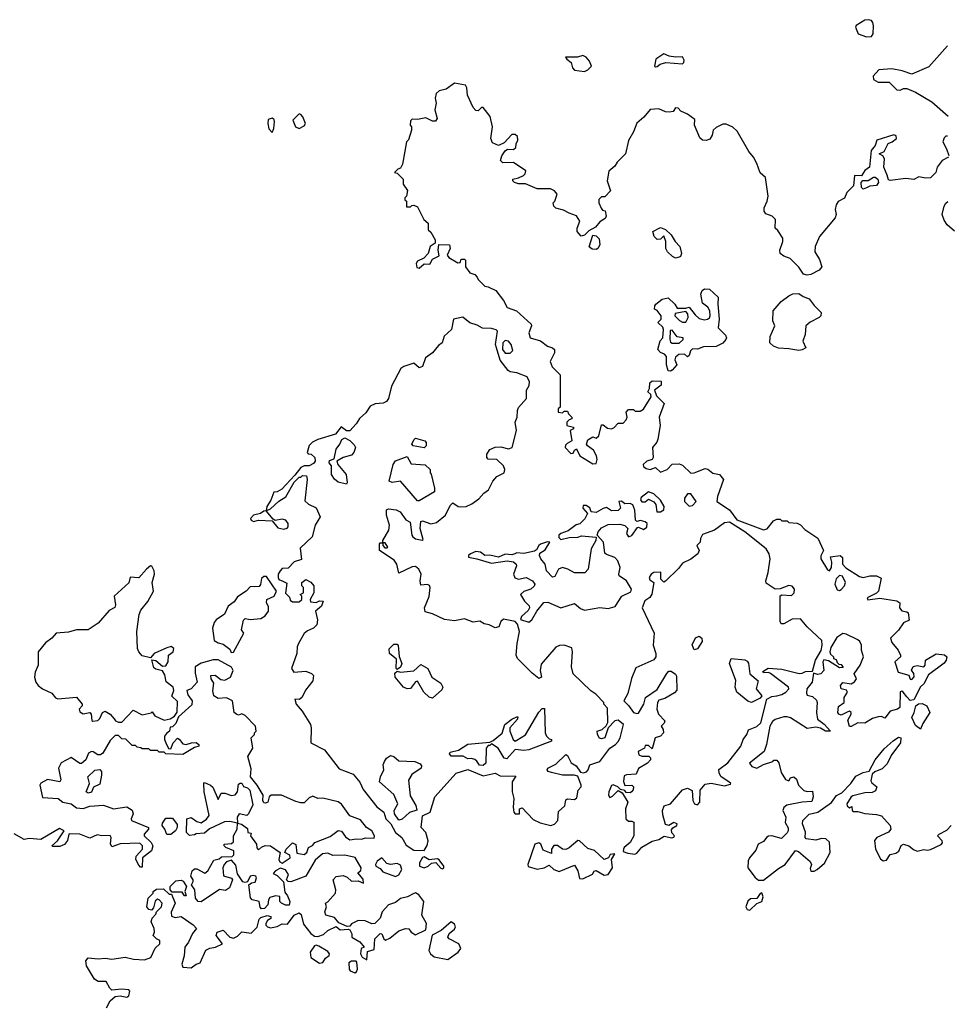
# Model space of a CAD drawing. Extents: x 2106670 to 2323771, y 35271 to 224896.
# Tile 261 of 419: x 2278879 to 2284374, y 110397 to 116230. Entities that reach past the tile are written whole.
import ezdxf

# ---------------------------------------------------------------- set-up
doc = ezdxf.new("R2010")
doc.units = 0

msp = doc.modelspace()

# ---------------------------------------------------------------- linework, layer by layer
at = {"layer": '0CON20XD'}
for points in [[(2283895, 116127.5), (2283925, 116130), (2283934.1, 116145.9), (2283936.7, 116193.3), (2283933.7, 116213.7), (2283925, 116224.3), (2283905, 116229.5), (2283885, 116226.7), (2283834.2, 116195), (2283830, 116185), (2283846.2, 116145), (2283895, 116127.5)], [(2284375, 116073.8), (2284265, 115950), (2284165, 115906.7), (2284106.1, 115926.1), (2284045, 115937.5), (2283967.7, 115932.3), (2283934.2, 115895), (2283936.2, 115875), (2283965, 115859.2), (2284029.5, 115859.5), (2284075, 115813.5), (2284095, 115811.4), (2284115, 115821.4), (2284135, 115821.9), (2284185, 115799.5), (2284282.3, 115742.3), (2284378.7, 115658.7)], [(2282225, 115923.3), (2282245, 115932.5), (2282265.6, 115955), (2282255, 115983.3), (2282235, 116007.5), (2282215, 116017.5), (2282183, 116007), (2282111.7, 116008.3), (2282120, 115995), (2282146.2, 115976.2), (2282154.2, 115944.2), (2282165, 115930), (2282225, 115923.3)], [(2282645, 115950), (2282655, 115952.5), (2282673.8, 115966.2), (2282706.4, 115976.4), (2282805, 115968.8), (2282813.3, 115975), (2282815, 115990), (2282805, 116010), (2282765, 116007.5), (2282727, 116013), (2282695, 116026.7), (2282647.5, 115995), (2282640, 115955), (2282645, 115950)], [(2284380.8, 115415), (2284344.5, 115395), (2284313.6, 115356.4), (2284306.2, 115323.8), (2284275, 115292.5), (2284245, 115290), (2284205, 115298.9), (2284175, 115282.5), (2284128.9, 115288.9), (2284035, 115276.7), (2284025, 115280), (2284018.3, 115308.3), (2283998.8, 115355), (2284002.5, 115405), (2283993, 115423), (2283970, 115435), (2284000.7, 115449.3), (2284024.1, 115495.9), (2284047.5, 115505), (2284072.5, 115525), (2284071.7, 115541.7), (2284056.7, 115546.7), (2283956.7, 115515), (2283946, 115484), (2283922.5, 115455), (2283913.6, 115356.4), (2283885, 115336.2), (2283866.2, 115303.8), (2283824.2, 115305.8), (2283818.8, 115245), (2283778.8, 115205), (2283765, 115172.5), (2283727.5, 115152.5), (2283715, 115133.3), (2283710.6, 115105), (2283716.2, 115075), (2283710, 115055), (2283616.7, 114945), (2283591.2, 114885), (2283588.8, 114855), (2283617.9, 114807.9), (2283630, 114765), (2283616, 114745), (2283565, 114720), (2283545, 114716.7), (2283521.7, 114721.7), (2283495, 114762.5), (2283443.3, 114815), (2283405, 114828), (2283383.3, 114845), (2283381.2, 114865), (2283400, 114915), (2283400, 114935), (2283370.3, 114980.3), (2283354, 114995), (2283355.9, 115045.9), (2283336.1, 115066.1), (2283299.3, 115079.3), (2283288.8, 115095), (2283290, 115115), (2283308, 115155), (2283313.8, 115185), (2283297.5, 115295), (2283265, 115322.5), (2283246.9, 115376.9), (2283225.9, 115415.9), (2283199.3, 115449.3), (2283129.6, 115569.5), (2283103.6, 115593.6), (2283065, 115610), (2283045, 115610), (2283005, 115591.2), (2282986.7, 115575), (2282981.2, 115545), (2282967.3, 115522.7), (2282945, 115513.8), (2282925, 115516.2), (2282908.8, 115528.8), (2282877.5, 115605), (2282878.3, 115638.3), (2282835, 115670), (2282795, 115687.5), (2282780, 115705), (2282765, 115706.7), (2282750, 115685), (2282729.2, 115680.8), (2282705, 115683.1), (2282665, 115700.8), (2282615, 115696.7), (2282577, 115653), (2282535, 115617.5), (2282516, 115565), (2282485.9, 115514.1), (2282468.8, 115435), (2282418.8, 115385), (2282405, 115361.2), (2282368.3, 115331.7), (2282358.8, 115275), (2282380, 115215), (2282345, 115180), (2282325, 115180), (2282310, 115165), (2282310, 115145), (2282323, 115113), (2282331.7, 115101.7), (2282347, 115097), (2282352.5, 115065), (2282348.3, 115051.7), (2282315, 115032.5), (2282290.4, 114999.5), (2282251.7, 114978.3), (2282225, 114952.5), (2282205, 114947.5), (2282182.5, 114975), (2282182.5, 114995), (2282197.5, 115035), (2282178.3, 115068.3), (2282135, 115082.5), (2282101.7, 115101.7), (2282055, 115113.3), (2282042.5, 115125), (2282040, 115145), (2282050, 115155), (2282062.5, 115195), (2282047.5, 115215), (2282023, 115227), (2281945, 115227.5), (2281875, 115257.5), (2281835, 115257.5), (2281810, 115265), (2281800, 115275), (2281800, 115285), (2281835, 115292.5), (2281863.6, 115306.4), (2281873.6, 115316.4), (2281877.5, 115335), (2281805, 115383.3), (2281742, 115382), (2281726.7, 115395), (2281735, 115422.5), (2281755, 115452.5), (2281768.3, 115461.7), (2281805, 115460), (2281818.3, 115471.7), (2281820, 115495), (2281830, 115515), (2281828.3, 115538.3), (2281815, 115550), (2281795, 115550), (2281749.3, 115500.7), (2281716.4, 115483.6), (2281680.7, 115500.7), (2281670, 115525), (2281680, 115595), (2281667, 115657), (2281625, 115710), (2281615, 115710), (2281595, 115690), (2281581.7, 115691.7), (2281565, 115710), (2281532.5, 115782.5), (2281528.8, 115825), (2281520.7, 115840.7), (2281455, 115853.3), (2281405, 115817.5), (2281365, 115807.5), (2281347, 115793), (2281340, 115765), (2281346.2, 115735), (2281338.8, 115695), (2281352.5, 115645), (2281341.7, 115628.3), (2281325, 115627.5), (2281285, 115647.5), (2281235, 115637.5), (2281205, 115640), (2281195, 115630), (2281192.5, 115605), (2281200, 115595), (2281200, 115575), (2281181.7, 115518.3), (2281170, 115505), (2281147, 115373), (2281135, 115350), (2281120, 115345), (2281100, 115325), (2281115, 115320), (2281150, 115285), (2281150, 115255), (2281177, 115217), (2281170, 115185), (2281160, 115175), (2281161.7, 115161.7), (2281170, 115155), (2281171.7, 115121.7), (2281195, 115120), (2281201.7, 115128.3), (2281215, 115130), (2281235, 115120), (2281272.5, 115045), (2281300, 115025), (2281300, 114985), (2281315, 114970), (2281340, 114925), (2281340, 114905), (2281310, 114885), (2281300, 114845), (2281273, 114817), (2281235, 114800), (2281227.5, 114785), (2281231.7, 114761.7), (2281245, 114757.5), (2281275, 114782.5), (2281308.3, 114781.7), (2281325, 114810), (2281365, 114830), (2281357.5, 114865), (2281361.7, 114898.3), (2281426.2, 114896.2), (2281430, 114875), (2281412.5, 114835), (2281420.7, 114820.7), (2281475, 114790), (2281488.3, 114791.7), (2281495, 114810), (2281515, 114810), (2281520, 114805), (2281520, 114765), (2281545, 114730), (2281575, 114720), (2281590, 114705), (2281595, 114690), (2281635, 114650), (2281655, 114647.5), (2281700, 114625), (2281745, 114566.7), (2281767.1, 114525), (2281822.5, 114505), (2281908.8, 114425), (2281911.2, 114415), (2281895.8, 114374.2), (2281904, 114345), (2281965, 114327.1), (2282006.4, 114296.4), (2282036.4, 114286.4)], [(2280535, 115584.2), (2280565, 115600), (2280572.5, 115615), (2280555.8, 115655), (2280545, 115668.8), (2280535, 115671.2), (2280498, 115635), (2280512.5, 115595), (2280535, 115584.2)], [(2280375, 115560.8), (2280384.6, 115585.4), (2280388.5, 115625), (2280387.3, 115637.3), (2280375, 115646), (2280351.9, 115638.1), (2280348.6, 115615), (2280355, 115583.1), (2280375, 115560.8)], [(2284375, 115540), (2284365, 115540), (2284355, 115530), (2284347.5, 115505), (2284370, 115465), (2284382.9, 115425)], [(2283875, 115226.2), (2283866.2, 115235), (2283864, 115265), (2283873.9, 115276.1), (2283905, 115277.5), (2283937, 115297), (2283947, 115297), (2283962.5, 115285), (2283967.5, 115265), (2283955, 115247.5), (2283915, 115242.5), (2283895, 115233.8), (2283875, 115226.2)], [(2284417.6, 114977.6), (2284374, 115015), (2284355, 115042.5), (2284344.3, 115075), (2284355.8, 115125), (2284365, 115143.3), (2284377.7, 115152.3)], [(2282765, 114817.5), (2282746.4, 114826.4), (2282717.5, 114855), (2282707.5, 114875), (2282707.5, 114915), (2282695, 114950), (2282675, 114930), (2282655, 114927.5), (2282637.5, 114945), (2282630, 114975), (2282675, 114997.5), (2282705, 114987.5), (2282737.5, 114955), (2282762.5, 114915), (2282790, 114885), (2282800, 114845), (2282793, 114827), (2282785, 114822.5), (2282765, 114817.5)], [(2282295, 114868.8), (2282270.7, 114870.7), (2282253.3, 114883.3), (2282275, 114952.5), (2282295, 114950), (2282311.7, 114931.7), (2282316.4, 114896.4), (2282305, 114873.8), (2282295, 114868.8)], [(2282735, 114147.5), (2282720, 114150), (2282711.2, 114185), (2282710, 114235), (2282698.3, 114248.3), (2282675, 114257.5), (2282660, 114275), (2282673.3, 114326.7), (2282690, 114345), (2282692.5, 114395), (2282688.3, 114408.3), (2282660, 114435), (2282680, 114455), (2282680, 114475), (2282656.4, 114506.4), (2282640, 114515), (2282642.5, 114535), (2282647.5, 114545), (2282685, 114573.3), (2282721.7, 114581.7), (2282760, 114545), (2282775, 114520), (2282825, 114520), (2282845, 114526.7), (2282880.4, 114480.5), (2282905, 114460), (2282935, 114452), (2282953.9, 114456.1), (2282965, 114462.5), (2282970, 114475), (2282966.7, 114505), (2282956.4, 114526.4), (2282925, 114550), (2282914.1, 114604.1), (2282921.2, 114625), (2282935, 114636), (2282965, 114633.3), (2283016.7, 114585), (2283014, 114545), (2283022, 114455), (2283016.7, 114405), (2283060.4, 114360.5), (2283065.8, 114345.8), (2283062.5, 114335), (2283045, 114312.9), (2283005, 114294.2), (2282929.3, 114290.7), (2282895, 114277.5), (2282865, 114280), (2282852.5, 114267.5), (2282845, 114240), (2282835, 114232.5), (2282817.5, 114247.5), (2282783.9, 114246.1), (2282765, 114230), (2282760, 114215), (2282772.5, 114185), (2282745, 114153.3), (2282735, 114147.5)], [(2283495, 114269.2), (2283435, 114280.5), (2283375, 114282.9), (2283344, 114295), (2283322.9, 114315), (2283325, 114352.5), (2283352.5, 114415), (2283340, 114445), (2283343.3, 114505), (2283390.9, 114559.1), (2283435, 114594), (2283460, 114605), (2283495, 114606.9), (2283519.6, 114589.6), (2283555, 114576.5), (2283585.4, 114535.4), (2283627.5, 114495), (2283625.5, 114475), (2283615.8, 114465), (2283562.2, 114437.8), (2283536.2, 114415), (2283532.2, 114365), (2283519.4, 114325), (2283536, 114285), (2283515, 114273.1), (2283495, 114269.2)], [(2282825, 114437.5), (2282840, 114465), (2282837, 114487), (2282825, 114500), (2282761.7, 114488.3), (2282760, 114475), (2282787, 114447), (2282805, 114437.5), (2282825, 114437.5)], [(2281275, 111308.8), (2281293.2, 111336.8), (2281298.1, 111365), (2281285.8, 111415), (2281256.7, 111445), (2281266, 111514), (2281310.8, 111535), (2281338.9, 111625), (2281465, 111766.2), (2281535, 111786.7), (2281625, 111750.5), (2281695, 111766), (2281725, 111750), (2281818.3, 111748.3), (2281797.5, 111715), (2281797.5, 111655), (2281807.5, 111615), (2281802, 111565), (2281806.2, 111535), (2281815, 111524.2), (2281840, 111525), (2281840, 111555), (2281855, 111560), (2281921.7, 111491.7), (2281962, 111472), (2282025, 111455.8), (2282046.9, 111463.1), (2282068, 111485), (2282071.7, 111538.3), (2282108.3, 111571.7), (2282115, 111607.5), (2282125, 111613.8), (2282165, 111610.8), (2282180.4, 111619.5), (2282187.5, 111665), (2282204.6, 111685), (2282205.3, 111694.7), (2282185, 111747.5), (2282163.6, 111753.6), (2282094.2, 111754.2), (2282029.7, 111770.3), (2282010, 111775), (2282004.5, 111785), (2282008.6, 111795), (2282055, 111818.8), (2282115, 111877.5), (2282125, 111870), (2282147, 111827), (2282175, 111808.8), (2282201.2, 111771.2), (2282218.3, 111768.3), (2282236.3, 111773.7), (2282247.5, 111785), (2282256.2, 111815), (2282316.2, 111835), (2282374.2, 111915), (2282408.8, 111935), (2282425, 111953.8), (2282435.8, 111975), (2282456, 112055), (2282425, 112080), (2282405, 112076.7), (2282366.2, 112033.8), (2282346.2, 111975), (2282325, 111970), (2282313.9, 111973.9), (2282302.5, 111995), (2282300, 112015), (2282330, 112025), (2282353, 112047), (2282363.3, 112066.7), (2282361.7, 112151.7), (2282340, 112175), (2282340, 112185), (2282293, 112233), (2282263.6, 112253.6), (2282157.5, 112355), (2282148.8, 112395), (2282153.3, 112485), (2282149.3, 112509.3), (2282105, 112523.3), (2282077, 112523), (2282055, 112512.5), (2281969.3, 112410.7), (2281963.3, 112375), (2281970, 112335), (2281955, 112327.5), (2281915, 112357.5), (2281827.5, 112445), (2281820, 112465), (2281826.7, 112535), (2281840, 112605), (2281827.7, 112647.7), (2281813.9, 112663.9), (2281745, 112678.2), (2281729.6, 112665), (2281717.5, 112632.5), (2281695, 112627.3), (2281660, 112645), (2281630.9, 112650.9), (2281605, 112667.1), (2281565, 112661.2), (2281515, 112680.8), (2281455, 112669.2), (2281396.2, 112676.2), (2281325, 112710), (2281280.7, 112720.7), (2281278, 112745), (2281305, 112812.5), (2281310.8, 112865), (2281307.3, 112877.3), (2281295, 112883.8), (2281255, 112880), (2281251.2, 112905), (2281257.5, 112945), (2281242.9, 112975), (2281225, 112989.4), (2281205, 112988.5), (2281125, 112950), (2281113.9, 113003.9), (2281097.7, 113027.7), (2281010, 113085), (2281010, 113125), (2281015, 113130), (2281030, 113130), (2281030, 113115), (2281041.7, 113101.7), (2281055, 113100), (2281060, 113105), (2281045, 113130), (2281030, 113130), (2281030, 113145), (2281066.7, 113205), (2281070, 113235), (2281052.5, 113295), (2281052.5, 113325), (2281065, 113332.5), (2281110, 113325), (2281132.5, 113315), (2281167, 113267), (2281193, 113253), (2281203.3, 113175), (2281207.5, 113165), (2281224.3, 113154.3), (2281263, 113147), (2281269.3, 113150.7), (2281251.4, 113215), (2281255, 113257.5), (2281265, 113261.2), (2281315, 113243.1), (2281348.3, 113251.7), (2281402, 113295), (2281429.3, 113350.7), (2281445, 113366.7), (2281476.1, 113346.1), (2281492.9, 113342.9), (2281525, 113345.6), (2281558, 113362), (2281599.4, 113390.6), (2281628.8, 113425), (2281655.7, 113444.3), (2281682, 113495), (2281705, 113523.8), (2281748.6, 113545), (2281752.9, 113565), (2281745.6, 113585.6), (2281705, 113624), (2281655, 113625.8), (2281647.1, 113635), (2281646.9, 113655), (2281665, 113684.3), (2281695, 113696.9), (2281729.6, 113699.5), (2281775, 113686.7), (2281796.2, 113695), (2281822.5, 113795), (2281814, 113845), (2281826.2, 113875), (2281828.6, 113915), (2281835, 113931.2), (2281882, 113985), (2281881.2, 114035), (2281897.7, 114062.3), (2281900, 114085), (2281885, 114113.8), (2281825, 114137.5), (2281785, 114143.3), (2281772.3, 114152.3), (2281725, 114212.5), (2281703.8, 114285), (2281698, 114305), (2281710, 114385), (2281702.4, 114392.4), (2281675, 114399.5), (2281621.2, 114401.2), (2281589.7, 114419.7), (2281545, 114433.3), (2281505, 114466.7), (2281450, 114455), (2281438, 114395), (2281394, 114355), (2281382, 114315), (2281361.1, 114298.9), (2281324.6, 114255), (2281284.2, 114225.8), (2281265, 114174.5), (2281245, 114166.7), (2281215, 114194.2), (2281155, 114175.7), (2281137.6, 114162.4), (2281082.3, 114057.7), (2281063.3, 113985), (2281053, 113967), (2281033, 113957), (2280985, 113953.3), (2280955, 113940), (2280929.1, 113900.9), (2280892.1, 113867.9), (2280872, 113835), (2280835, 113793.3), (2280815, 113793.3), (2280783, 113817), (2280750, 113775), (2280645, 113742.5), (2280613.9, 113726.1), (2280595, 113707.5), (2280582.5, 113665), (2280588.3, 113658.3), (2280606.1, 113656.1), (2280627.5, 113635), (2280630, 113615), (2280619.3, 113600.7), (2280595, 113587.5), (2280563.6, 113586.4), (2280545, 113577.5), (2280509.3, 113530.7), (2280431.7, 113448.3), (2280405, 113432.5), (2280385, 113430), (2280367, 113383), (2280342.5, 113345), (2280340, 113320), (2280325, 113317.5), (2280306.2, 113303.8), (2280265, 113294), (2280246, 113275), (2280250, 113265), (2280265, 113256), (2280295, 113263.8), (2280375, 113260), (2280408.6, 113218.6), (2280445, 113211.1), (2280463.1, 113216.9), (2280469.2, 113225), (2280469.4, 113245), (2280455, 113264.4), (2280435, 113270.9), (2280392.5, 113262.5), (2280380, 113270), (2280340, 113320), (2280365, 113332.5), (2280413.6, 113376.4), (2280456.4, 113403.6), (2280505, 113490), (2280535, 113520), (2280545, 113520), (2280555, 113530), (2280578.3, 113528.3), (2280582.5, 113505), (2280568.3, 113378.3), (2280589.3, 113359.3), (2280635, 113337.5), (2280660, 113285), (2280630, 113235), (2280611.2, 113165), (2280541.1, 113098.9), (2280548.3, 113031.7), (2280505, 113018.8), (2280469.6, 112980.4), (2280435, 112977.5), (2280422, 112965), (2280411.2, 112945), (2280410, 112925), (2280415, 112912.5), (2280437.5, 112902.5), (2280461.7, 112891.7), (2280453, 112833), (2280478.3, 112808.3), (2280481.7, 112791.7), (2280495, 112780), (2280535, 112780), (2280550, 112795), (2280550, 112815), (2280540, 112825), (2280560, 112835), (2280560, 112865), (2280550, 112875), (2280550, 112895), (2280575, 112912.5), (2280605, 112897.5), (2280622.5, 112875), (2280622.5, 112835), (2280600, 112795), (2280601.7, 112781.7), (2280635, 112777.5), (2280655, 112786.7), (2280677.5, 112785), (2280667.5, 112755), (2280632.5, 112725), (2280643.3, 112675), (2280640, 112645), (2280620, 112625), (2280585, 112610), (2280565, 112592.5), (2280531.2, 112535), (2280523.8, 112515), (2280521.2, 112475), (2280490, 112385), (2280503.6, 112363.6), (2280575, 112370), (2280607, 112357), (2280620, 112345), (2280616.1, 112313.9), (2280571.7, 112258.3), (2280553, 112217), (2280537, 112203), (2280510, 112205), (2280517.5, 112175), (2280553.6, 112133.6), (2280601.2, 112055), (2280606.2, 112035), (2280603.3, 111945), (2280685, 111903.8), (2280771.9, 111791.9), (2280855, 111760), (2280895, 111713.3), (2280915, 111670), (2280995.6, 111565.6), (2281036.7, 111535), (2281047.5, 111495), (2281077.5, 111465), (2281105, 111413.8), (2281144, 111385), (2281169.1, 111339.1), (2281215, 111310), (2281275, 111308.8)], [(2282785, 114312.5), (2282810, 114335), (2282810, 114345), (2282775, 114350), (2282745, 114390), (2282731.7, 114388.3), (2282730, 114335), (2282735, 114320), (2282745, 114312.5), (2282785, 114312.5)], [(2281785, 114254.2), (2281800.7, 114269.3), (2281791.2, 114305), (2281775.8, 114325.8), (2281755, 114328.8), (2281741.2, 114315), (2281739.2, 114275), (2281754.4, 114254.4), (2281785, 114254.2)], [(2282036.4, 114286.4), (2282047.5, 114275), (2282046.7, 114255), (2282022.5, 114205), (2282033.8, 114173.8), (2282080, 114125), (2282080, 113935), (2282070, 113925), (2282070, 113905), (2282095, 113900), (2282105, 113910), (2282125, 113910), (2282130, 113895), (2282150, 113875), (2282150, 113865), (2282135, 113860), (2282120, 113845), (2282120, 113825), (2282160, 113815), (2282160, 113805), (2282140, 113795), (2282150, 113735), (2282121.7, 113718.3), (2282111.7, 113708.3), (2282110, 113695), (2282145, 113660), (2282158.3, 113661.7), (2282165, 113680), (2282177, 113687), (2282197.5, 113645), (2282275, 113597.5), (2282295, 113600), (2282300, 113625), (2282296.2, 113645), (2282279.3, 113679.3), (2282242.5, 113705), (2282237.5, 113715), (2282245, 113740), (2282275, 113757.5), (2282295, 113750), (2282310, 113765), (2282325, 113830), (2282335, 113830), (2282360.4, 113810.5), (2282383.6, 113806.4), (2282398.3, 113811.7), (2282425, 113840), (2282455, 113840), (2282471.7, 113858.3), (2282477.5, 113875), (2282472.5, 113905), (2282485, 113920), (2282515, 113920), (2282525, 113910), (2282555, 113910), (2282575, 113922.5), (2282620, 113995), (2282618.3, 114008.3), (2282600, 114025), (2282610, 114045), (2282611.7, 114078.3), (2282625, 114090), (2282678.3, 114088.3), (2282680, 114065), (2282640, 114035), (2282651.7, 114001.7), (2282697.5, 113955), (2282667.5, 113875), (2282674, 113825), (2282658.8, 113745), (2282653.6, 113726.4), (2282627.5, 113695), (2282632.5, 113635), (2282626.7, 113623.3), (2282595, 113613.8), (2282573.3, 113595), (2282575, 113582.5), (2282590, 113570), (2282615, 113565.8), (2282645, 113576.7), (2282675, 113550), (2282715.7, 113564.3), (2282744, 113596), (2282785, 113598), (2282805, 113590), (2282854, 113544), (2282875, 113545.8), (2282939.3, 113570.7), (2282955, 113567.1), (2282985, 113543.5), (2283025, 113535.7), (2283047.5, 113505), (2283012.5, 113405), (2283008.8, 113375), (2283085, 113326.7), (2283127.5, 113267.5), (2283285, 113207.1), (2283306.8, 113213.2), (2283345, 113260), (2283365, 113270), (2283385, 113270), (2283395, 113260), (2283425, 113260), (2283435, 113250), (2283485, 113247.5), (2283505, 113236.7), (2283529.6, 113209.5), (2283607.5, 113157.5), (2283641.2, 113085), (2283625.9, 113054.1), (2283625.8, 113035), (2283665, 112971.2), (2283676, 112964), (2283688.8, 112985), (2283690, 113015), (2283681.7, 113048.3), (2283740, 113055), (2283754, 113044), (2283752.5, 113005), (2283772.3, 112982.3), (2283855, 112931.1), (2283875, 112924.5), (2283915, 112935.3), (2283955, 112935.4), (2283981.7, 112921.7), (2283966.1, 112843.9), (2283955, 112832.5), (2283900, 112805), (2283902.5, 112792.5), (2283975, 112802.5), (2284075, 112786.2), (2284092.5, 112775), (2284092, 112745), (2284105, 112726.7), (2284135, 112722.5), (2284142.5, 112715), (2284147.5, 112672.5), (2284115, 112656.7), (2284085, 112613.3), (2284037.5, 112565), (2284045, 112540), (2284082.5, 112495), (2284097.5, 112465), (2284097.5, 112455), (2284064, 112425), (2284082.5, 112365), (2284146.1, 112346.1), (2284155, 112323.3), (2284165, 112320), (2284177.5, 112337.5), (2284175.8, 112355.8), (2284163, 112377), (2284171.7, 112398.3), (2284195, 112404), (2284235, 112396), (2284244, 112405), (2284244.1, 112435.9), (2284308.1, 112471.9), (2284357.8, 112467.8), (2284370.9, 112455), (2284367.7, 112435), (2284355, 112417.1), (2284262, 112348), (2284235.2, 112294.8), (2284215, 112278), (2284175, 112200.8), (2284155, 112196.9), (2284135, 112217.5), (2284113.3, 112245), (2284105, 112251.2), (2284095, 112247.5), (2284092.5, 112155), (2284080, 112145), (2284035, 112134.2), (2284005, 112092.5), (2283985, 112100.8), (2283965, 112100), (2283930.4, 112089.6), (2283885, 112061.8), (2283845, 112064.4), (2283805, 112042), (2283795, 112043.3), (2283785, 112080), (2283804.3, 112115), (2283804, 112125), (2283795, 112132.5), (2283785, 112130), (2283745, 112109.1), (2283730.8, 112115), (2283725.7, 112125), (2283729.7, 112160.3), (2283763.8, 112185), (2283764.2, 112215), (2283782.2, 112245), (2283777.2, 112257.2), (2283745.5, 112265.5), (2283741.1, 112285), (2283755, 112302.9), (2283805, 112296), (2283825, 112306.2), (2283835.7, 112325), (2283823.3, 112355), (2283857.1, 112405), (2283878, 112455), (2283865.8, 112495), (2283866.5, 112525), (2283855.4, 112545), (2283845, 112555.4), (2283775, 112589.2), (2283755, 112592.5), (2283720.7, 112569.3), (2283685, 112510), (2283677.5, 112485), (2283681.7, 112471.7), (2283700, 112455), (2283700, 112445), (2283715, 112440), (2283721.7, 112421.7), (2283731.7, 112411.7), (2283745, 112410), (2283758.3, 112391.7), (2283735, 112390), (2283670.7, 112430.7), (2283643, 112437), (2283636.7, 112425), (2283642, 112375), (2283625.7, 112354.3), (2283605, 112351.2), (2283582.5, 112357.5), (2283573.3, 112305), (2283542.5, 112265), (2283539.3, 112239.3), (2283545, 112227.5), (2283575, 112220), (2283598.8, 112198.8), (2283603.8, 112185), (2283600, 112125), (2283606, 112086), (2283645, 112056.2), (2283682.5, 112015), (2283652.5, 112015), (2283622.2, 112032.2), (2283595, 112039.2), (2283545, 112030), (2283445, 112093.3), (2283425, 112098.8), (2283405, 112099.2), (2283355, 112083.5), (2283338.9, 112071.1), (2283322.7, 112045), (2283302.5, 111935), (2283288.8, 111895), (2283202.5, 111825), (2283216.7, 111805), (2283245, 111796), (2283285, 111818), (2283340, 111835), (2283347.5, 111842.5), (2283365, 111843.3), (2283376.4, 111826.4), (2283390.6, 111770.6), (2283415, 111727.5), (2283435, 111720), (2283445, 111737.5), (2283465, 111743.3), (2283480.7, 111730.7), (2283492.5, 111695), (2283525, 111663.3), (2283545, 111656.7), (2283575, 111660), (2283580, 111625), (2283572.5, 111597.5), (2283515, 111594), (2283424.4, 111575.6), (2283405, 111562), (2283400.6, 111545), (2283418.6, 111505), (2283413.6, 111473.6), (2283431.7, 111441.7), (2283432.5, 111425), (2283425, 111412.5), (2283391.7, 111378.3), (2283335, 111393.8), (2283315, 111393.3), (2283305, 111386.7), (2283285, 111361.2), (2283253.8, 111345), (2283239.7, 111310.3), (2283202, 111265), (2283194.3, 111245.7), (2283193.3, 111205), (2283237, 111147), (2283255, 111132), (2283285, 111132.5)], [(2280815, 113477.5), (2280765, 113490), (2280745, 113506.7), (2280726.2, 113535), (2280726.4, 113586.4), (2280712.5, 113605), (2280715, 113617.5), (2280742.5, 113627.5), (2280754.4, 113685.6), (2280776.2, 113715), (2280787, 113743), (2280805, 113752.5), (2280835, 113736.7), (2280861.7, 113711.7), (2280868.8, 113695), (2280858.8, 113665), (2280845, 113650), (2280795, 113636.2), (2280757.5, 113615), (2280763.3, 113595), (2280813.8, 113535), (2280820, 113485), (2280815, 113477.5)], [(2281275, 113692.5), (2281210, 113705), (2281203.3, 113715), (2281215, 113740), (2281225, 113750), (2281280, 113735), (2281287.5, 113725), (2281287.5, 113705), (2281275, 113692.5)], [(2281245, 113380), (2281235, 113380), (2281135, 113496.7), (2281085, 113487.5), (2281067.5, 113495), (2281091.2, 113595), (2281105, 113616.7), (2281175, 113642.5), (2281199.3, 113599.3), (2281281.7, 113591.7), (2281310, 113565), (2281310, 113545), (2281317, 113537), (2281336.7, 113455), (2281337, 113433), (2281245, 113380)], [(2282675, 113313.5), (2282696, 113325), (2282698, 113345), (2282675, 113383.8), (2282635, 113420), (2282605, 113432.5), (2282561.2, 113398.8), (2282556.7, 113385), (2282565, 113373.3), (2282585, 113373.3), (2282605, 113390), (2282635, 113374), (2282648.3, 113358.3), (2282654.5, 113314.5), (2282675, 113313.5)], [(2282845, 113347.5), (2282865, 113352.5), (2282887.5, 113375), (2282855, 113420), (2282835, 113420), (2282817.5, 113395), (2282817.5, 113375), (2282845, 113347.5)], [(2281895, 112661.2), (2281913.8, 112675), (2281943.4, 112726.6), (2281985, 112776.2), (2282008.8, 112778.8), (2282085, 112746.2), (2282165, 112771.2), (2282200.5, 112740.5), (2282225, 112732.5), (2282315, 112747.8), (2282365, 112740.9), (2282406.5, 112753.5), (2282446.7, 112815), (2282500.3, 112839.7), (2282504.3, 112855), (2282474.6, 112905), (2282431.2, 112935), (2282428, 112945), (2282435.8, 112985), (2282423.2, 113023.2), (2282405, 113044), (2282355, 113061.2), (2282345, 113070), (2282338.6, 113135), (2282300, 113175), (2282306, 113195), (2282325, 113218.8), (2282365, 113240), (2282435, 113241.2), (2282465, 113233.8), (2282481.2, 113215), (2282473.1, 113185), (2282485.9, 113165.9), (2282505, 113174.2), (2282539.3, 113220.7), (2282545, 113223.3), (2282575, 113208.8), (2282595, 113223.3), (2282596, 113245), (2282583.8, 113255), (2282557.5, 113262.5), (2282535, 113256.7), (2282526.7, 113265), (2282523.3, 113323.3), (2282511.2, 113355), (2282495, 113364.4), (2282465, 113362), (2282451.7, 113371.7), (2282442, 113378), (2282427.5, 113375), (2282437.5, 113335), (2282425, 113322.5), (2282385, 113320), (2282355, 113338.8), (2282335, 113333.8), (2282295, 113310), (2282263.9, 113313.9), (2282256.8, 113336.8), (2282235, 113352.5), (2282217.5, 113352.5), (2282214.4, 113335), (2282243.8, 113305), (2282227.3, 113272.7), (2282197.5, 113242.5), (2282175, 113238), (2282127.9, 113202.1), (2282084.2, 113185.8), (2282073.9, 113176.1), (2282073, 113163), (2282085, 113150), (2282135, 113162.2), (2282185, 113163.1), (2282207.3, 113172.7), (2282293.9, 113163.9), (2282293.1, 113145), (2282264.7, 113095.3), (2282246.7, 112975), (2282226.7, 112953.3), (2282165, 112952.5), (2282125.4, 112975.4), (2282095, 112984.5), (2282070.6, 112975), (2282049.7, 112930.3), (2282035, 112928), (2282000, 112965), (2281992, 113005), (2281966.9, 113035), (2281958.6, 113055), (2281961.2, 113068.8), (2281991.8, 113088.2), (2282020, 113135), (2282005, 113136), (2281965, 113123.1), (2281954.2, 113115), (2281941.2, 113088.8), (2281929.2, 113080.8), (2281865, 113066.7), (2281825, 113070.5), (2281812, 113065), (2281795, 113058.9), (2281755, 113064), (2281715, 113045.7), (2281665, 113056.5), (2281635, 113056), (2281610, 113075), (2281580.9, 113079.1), (2281550, 113065), (2281537.5, 113055), (2281537.5, 113045), (2281586.5, 113036.5), (2281675, 113009.2), (2281766.4, 113023.6), (2281805, 113017.1), (2281820, 113005), (2281821.4, 112995), (2281804.5, 112945.5), (2281812.5, 112922.5), (2281835, 112915.6), (2281880, 112925), (2281916.2, 112905), (2281930, 112885), (2281926.4, 112873.6), (2281907.5, 112855), (2281865, 112842), (2281846.2, 112825), (2281868.9, 112785), (2281897.3, 112757.3), (2281900, 112745), (2281891.2, 112728.8), (2281851.2, 112695), (2281846.7, 112676.7), (2281895, 112661.2)], [(2282524.2, 111285.8), (2282535, 111292), (2282565, 111328), (2282625, 111364), (2282665, 111372), (2282698, 111392), (2282743.1, 111383.1), (2282755, 111387.5), (2282758, 111395), (2282742.9, 111412.9), (2282740, 111430), (2282747.7, 111442.3), (2282771.2, 111455), (2282773.3, 111465), (2282755, 111473.8), (2282725, 111456.7), (2282705, 111462.5), (2282688.3, 111518.3), (2282687.5, 111545), (2282696.7, 111573.3), (2282735, 111583.3), (2282805, 111666.7), (2282835, 111676.7), (2282863, 111663), (2282866.2, 111605), (2282876.7, 111585), (2282895, 111578), (2282909.2, 111595), (2282910, 111665), (2282939.3, 111700.7), (2282975, 111707.5), (2283055, 111690), (2283089.3, 111700.7), (2283092.5, 111705), (2283080, 111715), (2283033.8, 111745), (2283022.5, 111765), (2283021.7, 111788.3), (2283075, 111828), (2283151.2, 111925), (2283164.3, 111965.7), (2283186, 111995), (2283196.7, 112023.3), (2283245, 112042), (2283268.8, 112065), (2283305.5, 112204.4), (2283335, 112220), (2283363.6, 112223.6), (2283395, 112231.1), (2283418.6, 112245), (2283436.2, 112265), (2283433.3, 112275), (2283326.7, 112356.7), (2283315, 112362.5), (2283285, 112360), (2283281.7, 112368.3), (2283312.5, 112387.5), (2283395, 112382.5), (2283496.2, 112356.2), (2283515, 112358), (2283535, 112368.9), (2283575, 112370), (2283594.2, 112435), (2283626.4, 112493.6), (2283633.3, 112525), (2283631.7, 112551.7), (2283543.6, 112633.6), (2283505, 112680), (2283455, 112677.5), (2283405, 112650), (2283390, 112650), (2283383.3, 112665), (2283383.6, 112816.4), (2283395, 112822.5), (2283452.1, 112817.9), (2283466.1, 112833.9), (2283470, 112855), (2283455, 112874.5), (2283435, 112878), (2283385, 112857.1), (2283355, 112856.9), (2283301.2, 112891.2), (2283298.8, 112905), (2283313.8, 112955), (2283324.2, 113035), (2283319.2, 113065), (2283301.2, 113095), (2283175, 113196.2), (2283085, 113252.5), (2283055, 113248.8), (2282994.3, 113205.7), (2282925, 113180), (2282913, 113157), (2282911.2, 113135), (2282891.2, 113115), (2282903.8, 113085), (2282896, 113065), (2282855, 113034), (2282805, 113010), (2282781.7, 112978.3), (2282705, 112902.5), (2282695, 112897.5), (2282677.5, 112915), (2282677.5, 112957.5), (2282635, 112953.8), (2282619.5, 112945), (2282607.8, 112925), (2282611.2, 112911.2), (2282636.2, 112895), (2282624.2, 112825.8), (2282612.5, 112807.5), (2282582.7, 112787.3), (2282566.7, 112745), (2282637.5, 112595), (2282632.5, 112525), (2282647.5, 112475), (2282647.5, 112455), (2282635, 112437.5), (2282530, 112390), (2282503, 112327), (2282481.7, 112238.3), (2282457.5, 112195), (2282486.4, 112166.4), (2282514.6, 112124.6), (2282535, 112118.5), (2282545, 112121.8), (2282577.5, 112175), (2282586, 112215), (2282655, 112262.5), (2282713.1, 112356.9), (2282725, 112369.2), (2282739.3, 112370.7), (2282763.3, 112353.3), (2282770.6, 112340.6), (2282771.7, 112258.3), (2282758.6, 112241.4), (2282700.9, 112209.1), (2282665, 112198.8), (2282657.7, 112185), (2282654.4, 112145), (2282662.5, 112115), (2282700, 112075), (2282698, 112062), (2282680, 112045), (2282692, 112025), (2282692.5, 112005), (2282675, 111985.6), (2282644, 111975), (2282625, 111910), (2282605, 111930), (2282585, 111930), (2282580, 111915), (2282542.5, 111895), (2282547.5, 111875), (2282565, 111866.7), (2282607, 111867), (2282617, 111857), (2282616.7, 111845), (2282598.8, 111825), (2282545.6, 111794.4), (2282530.9, 111759.1), (2282474.2, 111755.8), (2282460.8, 111749.2), (2282455.9, 111715.9), (2282463.3, 111693.3), (2282505, 111695.6), (2282515.5, 111685.5), (2282513.2, 111666.8), (2282503.8, 111655), (2282495, 111650), (2282472.3, 111652.3), (2282465, 111662.5), (2282438.3, 111668.3), (2282422.5, 111685), (2282395, 111696.7), (2282385, 111693.3), (2282369.1, 111655), (2282366.9, 111635), (2282375, 111621.2), (2282391.1, 111628.9), (2282425, 111662.5), (2282448.8, 111648.8), (2282481.2, 111595), (2282467.5, 111555), (2282470, 111495), (2282485, 111482.5), (2282505, 111482.5), (2282516.7, 111475), (2282518, 111395), (2282496.2, 111355), (2282460, 111325), (2282456.7, 111315), (2282455, 111302.5), (2282481.4, 111291.4), (2282524.2, 111285.8)], [(2279485, 112067.5), (2279550.7, 112139.3), (2279605, 112112), (2279657.5, 112122.5), (2279665, 112130), (2279680, 112105), (2279735, 112080), (2279771.7, 112088.3), (2279797, 112103), (2279813, 112127), (2279815, 112190), (2279781.2, 112221.2), (2279792.5, 112255), (2279789.2, 112275), (2279747.1, 112307.1), (2279738.3, 112348.3), (2279725, 112371.2), (2279685, 112381.4), (2279675, 112390), (2279663, 112437), (2279685, 112433.8), (2279725, 112400), (2279745, 112400.8), (2279758.9, 112425), (2279760, 112465), (2279789.2, 112485), (2279792.5, 112505), (2279775.8, 112515.8), (2279751.2, 112508.8), (2279676.2, 112475), (2279655, 112450), (2279605, 112461.1), (2279584.4, 112485), (2279577.5, 112505), (2279574.3, 112605), (2279587.5, 112705), (2279597.7, 112732.3), (2279637.7, 112782.3), (2279672, 112845), (2279664.2, 112895), (2279678.8, 112945), (2279676.7, 112965), (2279663, 112993), (2279655, 112993.3), (2279630, 112975), (2279585, 112922.5), (2279533.6, 112926.4), (2279526.4, 112893.6), (2279438.6, 112815), (2279447.7, 112762.3), (2279443.1, 112746.9), (2279409.6, 112730.5), (2279345, 112654.5), (2279285, 112614.6), (2279215, 112615.4), (2279167.8, 112602.2), (2279095.3, 112594.7), (2279068.9, 112565), (2279032.3, 112537.7), (2278988.1, 112485), (2278988.9, 112405), (2278970.9, 112365), (2278967.5, 112335), (2278974.1, 112304.1), (2278989.4, 112285), (2279015, 112265.6), (2279069.6, 112239.5), (2279092.3, 112212.3), (2279105, 112206.7), (2279215.4, 112215.4), (2279250, 112175), (2279248.8, 112165), (2279231.4, 112145), (2279235, 112128.8), (2279255, 112116.7), (2279295, 112124.4), (2279303.3, 112115), (2279307.5, 112077.5), (2279313, 112073), (2279342.5, 112077.5), (2279355, 112090), (2279370, 112125), (2279385, 112133.3), (2279415.6, 112115.6), (2279438.3, 112088.3), (2279446.7, 112076.7), (2279465, 112067.5), (2279485, 112067.5)], [(2280131.7, 112481.7), (2280145, 112482.5), (2280207.5, 112595), (2280193.3, 112615), (2280205, 112672.5), (2280215, 112682.5), (2280245, 112676.2), (2280307, 112683), (2280333, 112697), (2280353.9, 112726.1), (2280352.3, 112752.3), (2280342, 112775), (2280344, 112795), (2280386.7, 112815), (2280400, 112845), (2280341.1, 112931.1), (2280325, 112931.1), (2280311.8, 112918.2), (2280306.4, 112883.6), (2280298.3, 112871.7), (2280245, 112870.5), (2280221.9, 112845), (2280168.8, 112811.2), (2280149.2, 112780.8), (2280113.9, 112756.1), (2280092.8, 112707.2), (2280043.8, 112675), (2280030.9, 112659.1), (2280021.2, 112625), (2280031.2, 112551.2), (2280055, 112537.5), (2280085, 112530), (2280125, 112500), (2280131.7, 112481.7)], [(2283735, 112848.8), (2283745, 112854), (2283766.2, 112875), (2283771.2, 112895), (2283753, 112933), (2283735, 112937.5), (2283715, 112917.5), (2283708, 112885), (2283722, 112852), (2283735, 112848.8)], [(2282875, 112496.2), (2282863, 112527), (2282882.3, 112567.7), (2282905, 112577.1), (2282919.2, 112565), (2282921.9, 112545), (2282895, 112502), (2282875, 112496.2)], [(2281115, 112380), (2281110, 112385), (2281111.7, 112441.7), (2281070, 112475), (2281068.3, 112501.7), (2281095, 112530), (2281115, 112530), (2281121.7, 112521.7), (2281127, 112457), (2281143.3, 112415), (2281136, 112394), (2281115, 112380)], [(2279394, 110375), (2279415, 110416.7), (2279445, 110442), (2279475, 110446.2), (2279515, 110438), (2279525, 110446.7), (2279532, 110475), (2279525, 110482), (2279485, 110485.8), (2279425, 110481.2), (2279412.5, 110492.5), (2279391.9, 110531.9), (2279345, 110531.8), (2279322.9, 110545), (2279275.8, 110625), (2279270.8, 110655), (2279285, 110672.5), (2279345, 110665.7), (2279385, 110670), (2279425, 110663.2), (2279505, 110676.5), (2279553.3, 110663.3), (2279619.3, 110660.7), (2279656.4, 110673.6), (2279681.7, 110728.3), (2279710, 110755), (2279710, 110775), (2279690, 110785), (2279670, 110805), (2279677.5, 110825), (2279676.2, 110845), (2279658.8, 110885), (2279663.9, 110906.1), (2279685, 110930), (2279690, 110945), (2279720, 110975), (2279722.5, 110995), (2279706.4, 111016.4), (2279695, 111020), (2279681.7, 111008.3), (2279671.7, 110968.3), (2279660, 110955), (2279645, 110957.5), (2279633.3, 110975), (2279640, 111025), (2279670, 111055), (2279670, 111065), (2279690.7, 111079.3), (2279731.7, 111081.7), (2279765, 111050), (2279778.3, 111048.3), (2279800, 110995), (2279777.3, 110942.7), (2279779.6, 110919.5), (2279800.9, 110910.9), (2279836, 110916), (2279907.3, 110867.3), (2279927.5, 110845), (2279903.8, 110816.2), (2279880, 110765), (2279856.7, 110735), (2279853, 110683), (2279840, 110635), (2279846.4, 110616.4), (2279895, 110612.9), (2279925, 110634), (2279948.3, 110641.7), (2279982.3, 110717.7), (2280005, 110730), (2280040, 110735), (2280080, 110755), (2280044.1, 110804.1), (2280050, 110825), (2280085, 110836.7), (2280124.5, 110794.4), (2280145, 110789.4), (2280169.8, 110800.2), (2280195, 110826.7), (2280251.1, 110818.9), (2280286.9, 110853.1), (2280298.3, 110901.7), (2280308.3, 110911.7), (2280345, 110922.5), (2280366.4, 110916.4), (2280367.5, 110905), (2280347, 110893), (2280337.5, 110875), (2280337.5, 110865), (2280347.5, 110855), (2280365, 110848.8), (2280405, 110857.5), (2280435, 110872.5), (2280465, 110871.2), (2280506, 110925), (2280535, 110938.8), (2280547.7, 110927.7), (2280561.4, 110871.4), (2280605, 110815.8), (2280625, 110800), (2280645, 110797.5), (2280679.6, 110810.5), (2280705, 110833.8), (2280755, 110857.5), (2280778.3, 110838.3), (2280825, 110842.5), (2280835, 110837.5), (2280846, 110815), (2280846.2, 110795), (2280895, 110767.5), (2280920, 110735), (2280903, 110727), (2280897.5, 110695), (2280907.5, 110675), (2280935, 110660), (2280940, 110710), (2280979.2, 110720.8), (2280984, 110785), (2281015, 110816), (2281025, 110813.3), (2281035.5, 110785.5), (2281046.2, 110776.2), (2281072.5, 110787.5), (2281125, 110831.1), (2281165, 110846.2), (2281185, 110843.3), (2281198.8, 110825), (2281225, 110808.6), (2281285, 110837.5), (2281289.2, 110875), (2281262.5, 110925), (2281273.3, 111005), (2281243.3, 111045), (2281225, 111056.2), (2281213.3, 111053.3), (2281177.1, 111032.9), (2281135, 111023.8), (2281105, 111000), (2281065, 110986.7), (2281026.4, 110943.6), (2281015, 110907.5), (2280982.5, 110875), (2280965, 110874.3), (2280925, 110891.2), (2280885, 110893.8), (2280845.9, 110874.1), (2280835, 110860), (2280818.3, 110858.3), (2280770, 110880), (2280745, 110910.6), (2280693.3, 110925), (2280686.7, 110945), (2280697.5, 110975), (2280690, 110995), (2280705, 111003.3), (2280750.6, 111055), (2280752.2, 111075), (2280736.2, 111135), (2280755, 111154), (2280795, 111159.2), (2280819.4, 111149.4), (2280845, 111126), (2280885, 111128.8), (2280916.2, 111115), (2280915, 111137.5), (2280882.5, 111175), (2280900.7, 111189.3), (2280902.5, 111205), (2280866.4, 111266.4), (2280805, 111280.8), (2280735, 111278.8), (2280705, 111292), (2280672.4, 111287.6), (2280629.6, 111250.5), (2280573.9, 111156.1), (2280485, 111122.5), (2280470, 111125), (2280460, 111135), (2280472.5, 111165), (2280453, 111193), (2280425, 111202.5), (2280395, 111187.5), (2280381.7, 111171.7), (2280405, 111160), (2280441.7, 111121.7), (2280450, 111060), (2280465, 111040), (2280478.8, 111005), (2280475, 110983.3), (2280453.9, 110983.9), (2280430, 110995), (2280420, 111005), (2280420, 111035), (2280395, 111040), (2280360.7, 111029.3), (2280352.5, 111015), (2280350, 110985), (2280330, 110965), (2280311.7, 110961.7), (2280303, 110973), (2280297.5, 111005), (2280256.4, 111016.4), (2280247, 111027), (2280237.5, 111105), (2280253, 111117), (2280275, 111120), (2280282.5, 111145), (2280277.5, 111155), (2280265, 111160), (2280245, 111156.2), (2280228.3, 111121.7), (2280215, 111117.5), (2280201.7, 111121.7), (2280170, 111170), (2280160.7, 111220.7), (2280135, 111250), (2280105, 111240), (2280090, 111225), (2280083.3, 111205), (2280087, 111157), (2280133.6, 111143.6), (2280140, 111135), (2280123, 111087), (2280099.3, 111070.7), (2280063, 111077), (2279955, 111003.3), (2279936.4, 111006.4), (2279920, 111025), (2279916, 111075), (2279897.5, 111105), (2279907.5, 111125), (2279907.5, 111135), (2279892.5, 111155), (2279901.7, 111188.3), (2279915, 111200), (2279929.3, 111199.3), (2279977, 111173), (2279993, 111187), (2280030, 111250), (2280061.7, 111258.3), (2280075, 111270), (2280138.3, 111271.7), (2280147, 111283), (2280147.5, 111305), (2280100, 111325), (2280090, 111335), (2280090, 111345), (2280135, 111350), (2280145, 111360), (2280146.7, 111395), (2280167.5, 111435), (2280170, 111470), (2280193, 111463), (2280228.3, 111438.3), (2280230, 111415), (2280250, 111410), (2280247.5, 111395), (2280282.5, 111345), (2280283.6, 111323.6), (2280290, 111315), (2280295, 111312.5), (2280311.7, 111328.3), (2280333, 111337), (2280365, 111335.7), (2280422.5, 111295), (2280413.9, 111253.9), (2280420.4, 111240.5), (2280435, 111233.3), (2280482.5, 111265), (2280479.3, 111279.3), (2280450, 111295), (2280457.5, 111315), (2280495, 111352.5), (2280515, 111342.5), (2280521.7, 111291.7), (2280565, 111283.3), (2280580, 111295), (2280590, 111325), (2280613, 111337), (2280627.5, 111355), (2280719.1, 111390.9), (2280765, 111427.1), (2280785, 111421.9), (2280809.3, 111389.3), (2280835, 111370.6), (2280875, 111376.9), (2280904, 111374), (2280928.1, 111381.9), (2280979.2, 111380.8), (2280981.1, 111395), (2280965.2, 111425.2), (2280933.6, 111443.6), (2280898.5, 111488.5), (2280834.1, 111514.1), (2280785, 111582.5), (2280766.2, 111596.2), (2280675, 111618), (2280645, 111616.7), (2280615, 111628.8), (2280595, 111620), (2280565, 111590), (2280545, 111590.8), (2280515, 111597.5), (2280430, 111635), (2280370, 111635), (2280357.5, 111625), (2280350, 111595), (2280335, 111587.5), (2280325, 111590), (2280320, 111605), (2280322.5, 111635), (2280286.7, 111695), (2280246, 111745), (2280250.7, 111790.7), (2280230, 111865), (2280260, 111915), (2280250, 111975), (2280270, 111995), (2280270, 112005), (2280280, 112015), (2280276.7, 112045), (2280215, 112107.5), (2280195, 112117.5), (2280175, 112110), (2280165, 112112.5), (2280150, 112125), (2280140, 112195), (2280105, 112212.5), (2280055, 112207.5), (2280030, 112225), (2280023.8, 112253.8), (2280028.8, 112298.8), (2280013.3, 112325), (2280012.5, 112345), (2280037, 112347), (2280071.7, 112321.7), (2280095, 112317.5), (2280128, 112335), (2280143.8, 112375), (2280133.8, 112393.8), (2280055, 112436.7), (2280025, 112436.7), (2279955, 112418.1), (2279918.6, 112395), (2279918.3, 112358.3), (2279930, 112305), (2279895, 112266.2), (2279870, 112255), (2279875, 112230), (2279901.2, 112195), (2279899.6, 112170.5), (2279820.7, 112099.3), (2279805, 112060), (2279785, 112040), (2279771.7, 112038.3), (2279767.5, 112015), (2279748.3, 112001.7), (2279738, 111985), (2279737.5, 111965), (2279745.7, 111945.7), (2279761.7, 111911.7), (2279775, 111910), (2279788.8, 111945), (2279815, 111972.5), (2279825, 111967.5), (2279845, 111938.8), (2279865, 111936), (2279896.2, 111946.2), (2279925, 111947.5), (2279940, 111935), (2279940, 111925), (2279915, 111917.5), (2279845, 111877.5), (2279745, 111880), (2279735, 111890), (2279705, 111890), (2279695, 111900), (2279655, 111900), (2279645, 111910), (2279605, 111910), (2279597, 111917), (2279575, 111920), (2279565, 111930), (2279545, 111930), (2279508.3, 111968.3), (2279485, 111970), (2279465, 111990), (2279445, 111990), (2279415, 111960), (2279372.5, 111885), (2279357.5, 111875), (2279342.5, 111875), (2279315, 111893.3), (2279305, 111893.8), (2279286.7, 111885), (2279271.2, 111845), (2279245, 111823.3), (2279235, 111823.3), (2279185, 111858.9), (2279125, 111827.9), (2279109.1, 111795), (2279123.8, 111726.2), (2279117.5, 111715), (2279045, 111727.5), (2279005, 111706.4), (2278998.5, 111695), (2279015, 111622), (2279106.7, 111616.7), (2279135, 111594), (2279183.6, 111583.6), (2279215, 111560), (2279255, 111557.5), (2279295, 111571.4), (2279375, 111576), (2279435, 111555.6), (2279515, 111566.2), (2279546.4, 111546.4)], [(2281325, 112211.2), (2281305, 112215.6), (2281273.3, 112245), (2281235, 112310), (2281225, 112306.2), (2281195, 112267.1), (2281175, 112265.7), (2281153.3, 112275), (2281103.3, 112335), (2281101.2, 112358.8), (2281115, 112370), (2281135, 112364), (2281215, 112372), (2281255, 112408.8), (2281297.5, 112385), (2281321.2, 112335), (2281375, 112300), (2281386.7, 112275), (2281379.6, 112260.5), (2281325, 112211.2)], [(2283215, 112184.2), (2283192.4, 112192.4), (2283126.7, 112245), (2283116.7, 112275), (2283122.5, 112315), (2283084.2, 112415), (2283093.8, 112446.2), (2283175, 112437.5), (2283189.6, 112429.5), (2283197.1, 112417.1), (2283204.3, 112355), (2283253.3, 112313.3), (2283242, 112265), (2283276.2, 112223.8), (2283265, 112210), (2283215, 112184.2)], [(2284215, 112026), (2284185, 112048.6), (2284163.9, 112096.1), (2284178.8, 112125), (2284188, 112165), (2284203.5, 112176.5), (2284225, 112179.5), (2284252.3, 112165), (2284270.4, 112125), (2284229.4, 112060.6), (2284215, 112026)], [(2281625, 111811.9), (2281603.1, 111813.1), (2281587.7, 111837.7), (2281575, 111846.7), (2281555, 111852.5), (2281535, 111850), (2281507, 111867), (2281435, 111866.7), (2281425, 111880), (2281428.8, 111891.2), (2281478, 111902), (2281535, 111937.5), (2281665, 111950), (2281685, 111960), (2281737.3, 112002.7), (2281752.5, 112055), (2281793.9, 112086.1), (2281825, 112100), (2281830, 112100), (2281827.5, 112085), (2281782.5, 112035), (2281783.3, 112015), (2281802, 111965), (2281815, 111956.2), (2281825, 111960.8), (2281875, 111993.3), (2281955, 112127.5), (2281975, 112150), (2281988.3, 112148.3), (2281992.5, 112005), (2282000, 111985), (2282015, 111970), (2282030, 111965), (2282030, 111955), (2281895, 111903.3), (2281865, 111900), (2281814.4, 111905.6), (2281765, 111850), (2281750, 111855), (2281713.3, 111915), (2281675, 111940), (2281665, 111930), (2281655, 111930), (2281642.5, 111915), (2281641.2, 111825), (2281625, 111811.9)], [(2283285, 111132.5), (2283375, 111202), (2283414, 111225), (2283475, 111308.8), (2283492.3, 111302.3), (2283562.4, 111242.4), (2283570, 111225), (2283561.4, 111201.4), (2283566.1, 111186.1), (2283585, 111186), (2283603.3, 111195), (2283647.7, 111232.3), (2283680, 111295), (2283677, 111357), (2283655, 111377.5), (2283629.3, 111379.3), (2283595, 111370), (2283537.5, 111377.5), (2283532.5, 111385), (2283533.3, 111416.7), (2283516, 111465), (2283518.8, 111485), (2283555, 111523.8), (2283607.5, 111535), (2283688.8, 111591.2), (2283717.1, 111632.9), (2283749.9, 111650.1), (2283803.6, 111705), (2283831.5, 111748.5), (2283875, 111770), (2283911.4, 111778.6), (2283947.1, 111845), (2283999.9, 111910.1), (2284052.7, 111957.3), (2284085, 111980), (2284098.6, 111975), (2284097.8, 111945), (2284075, 111915.7), (2284044.5, 111875), (2284018, 111822), (2283987.9, 111792.1), (2283945, 111774.3), (2283930, 111760), (2283921.4, 111721.4), (2283927.8, 111707.8), (2283956.2, 111685), (2283949.3, 111660.7), (2283929.3, 111650.7), (2283885, 111648.8), (2283815, 111631.9), (2283804.4, 111625), (2283780, 111585), (2283781.7, 111571.7), (2283795, 111560), (2283808.3, 111568.3), (2283810, 111545), (2283818.3, 111538.3), (2283845, 111538.8), (2283885, 111526.9), (2283955, 111522), (2283985, 111514), (2284035.8, 111455), (2284040, 111435), (2284025, 111416.7), (2283957.5, 111385), (2283943.6, 111366.4), (2283948.8, 111315), (2283977.5, 111257.5), (2283995, 111247.3), (2284015, 111250.5), (2284035, 111284.2), (2284068.7, 111291.3), (2284086.7, 111303.3), (2284101.7, 111338.3), (2284113.9, 111346.1), (2284145.9, 111335.9), (2284173.1, 111313.1), (2284195, 111304.2), (2284235, 111314.3), (2284255, 111310), (2284275, 111314.4), (2284336.9, 111343.1), (2284345, 111354), (2284342.9, 111365), (2284316.7, 111395), (2284326.7, 111405), (2284371.2, 111428.8), (2284396.7, 111455)], [(2281125, 111487.5), (2281100, 111525), (2281096.7, 111545), (2281119.4, 111585), (2281095, 111638.8), (2281011.2, 111715), (2281016.1, 111743.9), (2281036.7, 111785), (2281033.3, 111815), (2281040, 111835), (2281052.5, 111855), (2281075, 111870), (2281095, 111863.8), (2281125, 111838.8), (2281220, 111835), (2281250.7, 111820.7), (2281259.3, 111809.3), (2281256.7, 111795), (2281202.8, 111757.2), (2281182.9, 111725), (2281192.1, 111632.1), (2281226.2, 111575), (2281232.5, 111547.5), (2281187.7, 111532.3), (2281145, 111492.5), (2281125, 111487.5)], [(2279285, 111646.7), (2279273.3, 111655), (2279292.5, 111705), (2279282.5, 111745), (2279325, 111783.3), (2279355, 111787.5), (2279363.3, 111775), (2279363.8, 111755), (2279355, 111700), (2279317, 111683), (2279305, 111653.8), (2279285, 111646.7)], [(2279885, 111397.5), (2279867.5, 111415), (2279870, 111495), (2279895, 111502.5), (2279929.3, 111479.3), (2279955, 111472.5), (2279986.4, 111493.6), (2280002.5, 111515), (2279972.5, 111655), (2279970, 111705), (2279975, 111710), (2280010, 111695), (2280023, 111683), (2280055, 111610), (2280073, 111647), (2280095, 111646.7), (2280135, 111633.8), (2280155, 111636.7), (2280168.8, 111655), (2280175, 111700), (2280185, 111707.5), (2280195, 111707.5), (2280205, 111687.5), (2280228.3, 111678.3), (2280242.5, 111665), (2280260.7, 111579.3), (2280235.7, 111524.3), (2280225.8, 111514.2), (2280180, 111525), (2280167.5, 111505), (2280170, 111470), (2280125, 111480), (2280093, 111477), (2280003, 111437), (2279975, 111410), (2279925, 111406.7), (2279915, 111400), (2279885, 111397.5)], [(2279546.4, 111546.4), (2279552.5, 111525), (2279538.8, 111495), (2279542.5, 111485), (2279642.5, 111445), (2279643.3, 111435), (2279617.5, 111405), (2279617.5, 111395), (2279658.8, 111355), (2279668, 111335), (2279660, 111305), (2279606.4, 111263.6), (2279605, 111210), (2279595, 111210), (2279585, 111220), (2279567.5, 111255), (2279570, 111275), (2279607.5, 111315), (2279607.5, 111335), (2279591.7, 111351.7), (2279475, 111348), (2279425, 111330), (2279417, 111347), (2279421.2, 111385), (2279415, 111396), (2279365.8, 111394.2), (2279339.3, 111400.7), (2279295, 111380), (2279235, 111404.2), (2279175, 111407.5), (2279170, 111405), (2279163.6, 111366.4), (2279145.7, 111344.3), (2279117.7, 111332.3), (2279075, 111332.5), (2279070, 111335), (2279103.3, 111365), (2279142.5, 111425), (2279115, 111438.1), (2279005, 111373.8), (2278935, 111378.8), (2278905, 111372.5), (2278845.8, 111405.8)], [(2279751.7, 111401.7), (2279740, 111435), (2279722.5, 111455), (2279725, 111470), (2279745, 111500), (2279785, 111500), (2279811.7, 111461.7), (2279812.5, 111445), (2279802.5, 111425), (2279775, 111402.5), (2279751.7, 111401.7)], [(2282215, 111140.6), (2282272.5, 111167.5), (2282282.5, 111185), (2282295, 111190), (2282340.8, 111160.8), (2282365, 111166.2), (2282391.2, 111205), (2282386, 111255), (2282405, 111287.5), (2282376.7, 111285), (2282367.5, 111265), (2282342.5, 111255), (2282285, 111308.8), (2282245, 111319.2), (2282195, 111365.8), (2282185, 111368), (2282135, 111323.3), (2282115, 111313.3), (2282095, 111316.7), (2282065, 111337.5), (2282043.3, 111336.7), (2282030, 111315), (2282030, 111290), (2281980.4, 111310.5), (2281966, 111345), (2281955, 111353.8), (2281930, 111345), (2281888.8, 111225), (2281892.2, 111212.2), (2281945, 111196.9), (2281985.8, 111204.2), (2282015, 111220), (2282044.3, 111194.3), (2282075, 111184), (2282165, 111220), (2282185, 111187.5), (2282195, 111141.2), (2282215, 111140.6)], [(2281105, 111154), (2281125, 111163.8), (2281143.8, 111195), (2281135, 111221.2), (2281115, 111230), (2281075.8, 111225.8), (2281055, 111230.8), (2281025, 111263.8), (2280996, 111245), (2280986.2, 111225), (2280990, 111215), (2281015, 111200.8), (2281030.5, 111180.5), (2281105, 111154)], [(2281385, 111200), (2281392.5, 111205), (2281391.2, 111215), (2281365, 111253.3), (2281355, 111258.8), (2281305, 111252.5), (2281275, 111271.2), (2281265, 111266.2), (2281246.9, 111235), (2281247.8, 111215), (2281275, 111204.7), (2281299.2, 111215), (2281318.1, 111231.9), (2281345, 111236.7), (2281375, 111203.3), (2281385, 111200)], [(2279865, 111040), (2279855, 111040), (2279841.7, 111061.7), (2279781.7, 111061.7), (2279770, 111075), (2279770, 111095), (2279805, 111127.5), (2279835, 111132.5), (2279847, 111127), (2279867.5, 111095), (2279857.5, 111065), (2279865, 111040)], [(2283205, 110953.8), (2283245.5, 110994.4), (2283275, 111006.2), (2283284, 111034), (2283275, 111056.2), (2283265, 111053.3), (2283245, 111023.3), (2283207.8, 111022.2), (2283192, 111008), (2283180, 110975), (2283188, 110958), (2283205, 110953.8)], [(2281415, 110662), (2281477.5, 110705), (2281493, 110727), (2281480, 110755), (2281422.5, 110785), (2281416.2, 110795), (2281424.4, 110815.6), (2281455, 110842), (2281460, 110855), (2281455, 110871.2), (2281435, 110886), (2281375.8, 110834.2), (2281323.6, 110806.4), (2281302.5, 110715), (2281313.3, 110695), (2281335, 110678.1), (2281415, 110662)], [(2280655, 110640), (2280675, 110644.2), (2280690.6, 110669.4), (2280712.5, 110685), (2280715, 110696.2), (2280705, 110710), (2280651.2, 110741.2), (2280635, 110747.5), (2280625, 110743.8), (2280599.2, 110705), (2280603.9, 110673.9), (2280655, 110640)], [(2280865, 110584), (2280875, 110590), (2280880, 110605), (2280876.4, 110646.4), (2280871.7, 110651.7), (2280845, 110652.5), (2280828.3, 110641.7), (2280831.2, 110605), (2280836.7, 110595), (2280865, 110584)]]:
    msp.add_lwpolyline(points, dxfattribs=at)

doc.saveas('drawing.dxf')
